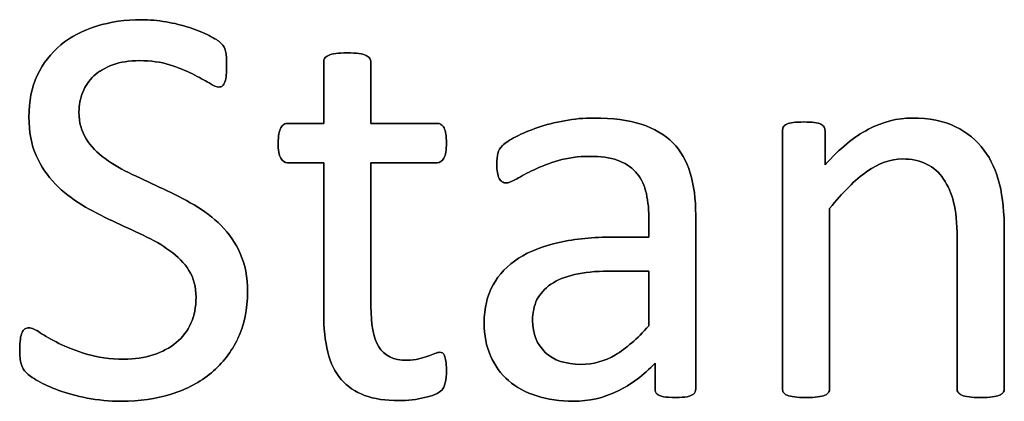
# Model space of a CAD drawing. Header units: inches. Extents: x 0 to 17820, y -10 to 12600.
# Tile 282 of 338: x 10291 to 10555, y 11497 to 11599. Entities that reach past the tile are written whole.
import ezdxf

# ---------------------------------------------------------------- set-up
doc = ezdxf.new("R2010")
doc.units = ezdxf.units.IN
doc.layers.add('1', color=7, linetype='Continuous', true_color=0xffffff)
doc.layers.add('254', color=7, linetype='Continuous', true_color=0xffffff)

msp = doc.modelspace()

# ---------------------------------------------------------------- linework, layer by layer
at = {"layer": '1', "color": 150, "linetype": 'Continuous', "lineweight": 25}
for points, knots in [([(10349.306, 11513.785), (10351.02, 11517.415), (10351.886, 11521.57), (10351.886, 11530.196), (10351.222, 11533.601), (10348.636, 11539.405), (10346.894, 11541.91), (10342.624, 11546.18), (10340.201, 11548.027), (10334.777, 11551.143), (10332.007, 11552.585), (10329.179, 11553.884), (10326.381, 11555.211), (10323.611, 11556.509), (10320.87, 11557.779), (10318.158, 11559.077), (10315.734, 11560.462), (10311.497, 11563.554), (10309.762, 11565.309), (10307.236, 11569.328), (10306.56, 11571.714), (10306.56, 11576.388), (10306.906, 11578.177), (10308.243, 11581.549), (10309.243, 11583.024), (10310.57, 11584.236), (10311.897, 11585.476), (10313.599, 11586.457), (10317.696, 11587.958), (10320.12, 11588.333), (10325.861, 11588.333), (10328.545, 11587.958), (10333.303, 11586.449), (10335.354, 11585.649), (10338.851, 11583.872), (10340.316, 11583.053), (10342.74, 11581.61), (10343.634, 11581.235), (10344.557, 11581.235), (10344.875, 11581.351), (10345.163, 11581.581), (10345.423, 11581.812), (10345.654, 11582.187), (10345.798, 11582.678), (10345.971, 11583.168), (10346.086, 11583.745), (10346.144, 11584.467), (10346.231, 11585.188), (10346.26, 11586.025), (10346.26, 11587.9), (10346.231, 11588.708), (10346.202, 11589.314), (10346.144, 11589.948), (10346.058, 11590.468), (10345.971, 11590.9), (10345.856, 11591.333), (10345.74, 11591.708), (10345.567, 11591.968), (10345.423, 11592.257), (10345.106, 11592.632), (10344.125, 11593.613), (10343.115, 11594.247), (10340.034, 11595.875), (10338.268, 11596.555), (10336.306, 11597.219), (10334.315, 11597.854), (10332.238, 11598.373), (10327.765, 11599.119), (10325.544, 11599.325), (10319.024, 11599.325), (10315.013, 11598.748), (10307.569, 11596.44), (10304.367, 11594.767), (10299.015, 11590.335), (10296.894, 11587.611), (10293.841, 11581.102), (10293.115, 11577.398), (10293.115, 11569.204), (10293.749, 11565.713), (10295.077, 11562.828), (10296.375, 11559.914), (10298.077, 11557.404), (10302.29, 11553.076), (10304.684, 11551.229), (10309.98, 11548.006), (10312.763, 11546.584), (10318.395, 11543.971), (10321.159, 11542.689), (10323.842, 11541.42), (10326.525, 11540.179), (10328.92, 11538.794), (10331.026, 11537.265), (10333.132, 11535.765), (10334.834, 11534.005), (10337.395, 11529.99), (10338.037, 11527.6), (10338.037, 11522.147), (10337.575, 11519.839), (10335.718, 11515.718), (10334.402, 11513.982), (10330.966, 11511.186), (10328.92, 11510.087), (10324.165, 11508.54), (10321.534, 11508.154), (10314.84, 11508.154), (10311.493, 11508.615), (10305.723, 11510.404), (10303.242, 11511.356), (10301.193, 11512.395), (10299.145, 11513.405), (10297.443, 11514.357), (10296.144, 11515.251), (10294.846, 11516.117), (10293.836, 11516.55), (10292.682, 11516.55), (10292.336, 11516.463), (10292.018, 11516.29), (10291.73, 11516.088), (10291.47, 11515.771), (10291.066, 11514.847), (10290.893, 11514.242), (10290.807, 11513.52), (10290.691, 11512.77), (10290.634, 11511.818), (10290.634, 11509.106), (10290.778, 11507.836), (10291.355, 11505.932), (10291.788, 11505.153), (10292.97, 11503.912), (10294.009, 11503.191), (10295.538, 11502.326), (10297.039, 11501.431), (10298.914, 11500.595), (10303.392, 11498.966), (10305.925, 11498.258), (10311.613, 11497.155), (10314.696, 11496.844), (10322.803, 11496.844), (10327.246, 11497.479), (10335.49, 11500.073), (10339.104, 11501.98), (10345.204, 11507.043), (10347.587, 11510.145), (10349.306, 11513.785)], [0, 0, 0, 0, 0.0277336, 0.0277336, 0.0511873, 0.0511873, 0.0744475, 0.0744475, 0.0977076, 0.0977076, 0.1209677, 0.1209677, 0.1209677, 0.1427042, 0.1427042, 0.1427042, 0.1626695, 0.1626695, 0.1823303, 0.1823303, 0.2017901, 0.2017901, 0.2151688, 0.2151688, 0.228747, 0.228747, 0.228747, 0.2430909, 0.2430909, 0.2574349, 0.2574349, 0.2728247, 0.2728247, 0.2883852, 0.2883852, 0.3037433, 0.3037433, 0.3191015, 0.3191015, 0.3296096, 0.3296096, 0.3296096, 0.3328236, 0.3328236, 0.3328236, 0.3374015, 0.3374015, 0.3374015, 0.3436287, 0.3436287, 0.3500505, 0.3500505, 0.3500505, 0.3540758, 0.3540758, 0.3540758, 0.3569515, 0.3569515, 0.3569515, 0.3607187, 0.3607187, 0.3644859, 0.3644859, 0.3683087, 0.3683087, 0.3683087, 0.3839634, 0.3839634, 0.3994228, 0.3994228, 0.4299349, 0.4299349, 0.4604469, 0.4604469, 0.4907984, 0.4907984, 0.5210474, 0.5210474, 0.5504562, 0.5504562, 0.5504562, 0.5732602, 0.5732602, 0.5960641, 0.5960641, 0.6187587, 0.6187587, 0.6417354, 0.6417354, 0.6417354, 0.662354, 0.662354, 0.662354, 0.6805865, 0.6805865, 0.6991267, 0.6991267, 0.7163427, 0.7163427, 0.7337604, 0.7337604, 0.7515003, 0.7515003, 0.7689845, 0.7689845, 0.7920637, 0.7920637, 0.8151429, 0.8151429, 0.8151429, 0.8295323, 0.8295323, 0.8295323, 0.8378001, 0.8378001, 0.8427608, 0.8427608, 0.8427608, 0.845868, 0.845868, 0.8489752, 0.8489752, 0.8489752, 0.856008, 0.856008, 0.8659259, 0.8659259, 0.8758438, 0.8758438, 0.8862453, 0.8862453, 0.8862453, 0.9015875, 0.9015875, 0.9171701, 0.9171701, 0.9329362, 0.9329362, 0.955362, 0.955362, 0.9777434, 0.9777434, 1, 1, 1, 1]), ([(10405.031, 11501.778), (10405.232, 11502.643), (10405.348, 11503.826), (10405.348, 11506.25), (10405.29, 11507), (10405.204, 11507.634), (10405.088, 11508.24), (10404.973, 11508.731), (10404.857, 11509.077), (10404.713, 11509.452), (10404.54, 11509.683), (10404.309, 11509.827), (10404.078, 11509.943), (10403.819, 11510), (10403.155, 11510), (10402.694, 11509.885), (10402.203, 11509.654), (10401.684, 11509.423), (10401.049, 11509.192), (10400.357, 11508.933), (10399.635, 11508.673), (10398.799, 11508.442), (10396.952, 11507.981), (10395.913, 11507.865), (10391.095, 11507.865), (10388.556, 11509.077), (10385.716, 11513.946), (10385.036, 11517.559), (10385.036, 11535.188), (10385.036, 11548.056), (10385.036, 11560.924), (10390.961, 11560.924), (10396.885, 11560.924), (10403.588, 11560.924), (10404.194, 11561.356), (10405.117, 11562.972), (10405.348, 11564.328), (10405.348, 11567.156), (10405.29, 11567.963), (10405.204, 11568.627), (10405.088, 11569.291), (10404.915, 11569.839), (10404.684, 11570.272), (10404.453, 11570.733), (10404.194, 11571.022), (10403.876, 11571.195), (10403.588, 11571.397), (10403.213, 11571.483), (10396.885, 11571.483), (10390.961, 11571.483), (10385.036, 11571.483), (10385.036, 11576.965), (10385.036, 11582.447), (10385.036, 11588.304), (10384.921, 11588.621), (10384.517, 11589.256), (10384.2, 11589.516), (10383.276, 11589.977), (10382.613, 11590.15), (10381.805, 11590.237), (10380.997, 11590.352), (10379.93, 11590.41), (10377.419, 11590.41), (10376.381, 11590.352), (10375.573, 11590.237), (10374.765, 11590.15), (10374.101, 11589.977), (10373.121, 11589.516), (10372.803, 11589.256), (10372.601, 11588.939), (10372.428, 11588.621), (10372.342, 11588.304), (10372.342, 11582.447), (10372.342, 11576.965), (10372.342, 11571.483), (10369.139, 11571.483), (10365.936, 11571.483), (10362.301, 11571.483), (10361.955, 11571.397), (10361.609, 11571.195), (10361.262, 11571.022), (10361.003, 11570.733), (10360.801, 11570.272), (10360.599, 11569.839), (10360.426, 11569.291), (10360.31, 11568.627), (10360.166, 11567.963), (10360.108, 11567.156), (10360.108, 11564.328), (10360.339, 11562.972), (10361.262, 11561.356), (10361.868, 11560.924), (10365.879, 11560.924), (10369.11, 11560.924), (10372.342, 11560.924), (10372.342, 11547.44), (10372.342, 11533.957), (10372.342, 11516.463), (10372.717, 11513.001), (10373.467, 11510.058), (10374.188, 11507.086), (10375.4, 11504.663), (10378.675, 11500.813), (10380.766, 11499.383), (10385.902, 11497.479), (10388.989, 11497.017), (10393.749, 11497.017), (10394.932, 11497.075), (10396.115, 11497.248), (10397.298, 11497.392), (10398.423, 11497.594), (10400.501, 11498.056), (10401.453, 11498.344), (10402.261, 11498.69), (10403.097, 11499.066), (10403.703, 11499.441), (10404.107, 11499.845), (10404.54, 11500.248), (10404.829, 11500.912), (10405.031, 11501.778)], [0, 0, 0, 0, 0.0169336, 0.0169336, 0.0273543, 0.0273543, 0.0273543, 0.0342551, 0.0342551, 0.0342551, 0.0386532, 0.0386532, 0.0386532, 0.0421312, 0.0421312, 0.0486524, 0.0486524, 0.0486524, 0.0578371, 0.0578371, 0.0578371, 0.0698121, 0.0698121, 0.0817871, 0.0817871, 0.1185882, 0.1185882, 0.1557168, 0.1557168, 0.2560764, 0.2560764, 0.2560764, 0.3153147, 0.3153147, 0.3231042, 0.3231042, 0.3308936, 0.3308936, 0.3350317, 0.3350317, 0.3350317, 0.3406368, 0.3406368, 0.3406368, 0.3446716, 0.3446716, 0.3446716, 0.3483066, 0.3483066, 0.4016209, 0.4016209, 0.4016209, 0.454298, 0.454298, 0.4579023, 0.4579023, 0.4615065, 0.4615065, 0.4651107, 0.4651107, 0.4651107, 0.4751388, 0.4751388, 0.484939, 0.484939, 0.484939, 0.4914006, 0.4914006, 0.4978622, 0.4978622, 0.4978622, 0.5012317, 0.5012317, 0.550479, 0.550479, 0.550479, 0.5810003, 0.5810003, 0.5851248, 0.5851248, 0.5851248, 0.5891096, 0.5891096, 0.5891096, 0.5945805, 0.5945805, 0.5945805, 0.6024171, 0.6024171, 0.6171684, 0.6171684, 0.6319196, 0.6319196, 0.69311, 0.69311, 0.69311, 0.82944, 0.82944, 0.8699889, 0.8699889, 0.8699889, 0.8978939, 0.8978939, 0.9255581, 0.9255581, 0.9532222, 0.9532222, 0.9623692, 0.9623692, 0.9623692, 0.9738223, 0.9738223, 0.9852753, 0.9852753, 0.9852753, 0.9926659, 0.9926659, 0.9926659, 1, 1, 1, 1]), ([(10471.73, 11498.784), (10472.14, 11499.094), (10472.342, 11499.556), (10472.342, 11515.732), (10472.342, 11531.302), (10472.342, 11551.172), (10471.851, 11554.922), (10469.889, 11561.385), (10468.331, 11564.097), (10466.196, 11566.29), (10464.032, 11568.454), (10461.205, 11570.127), (10454.223, 11572.378), (10450.01, 11572.926), (10442.365, 11572.926), (10439.71, 11572.695), (10434.489, 11571.709), (10432.065, 11571.108), (10427.679, 11569.608), (10425.717, 11568.8), (10422.335, 11567.023), (10421.13, 11566.232), (10420.437, 11565.54), (10419.745, 11564.876), (10419.312, 11564.184), (10418.966, 11562.684), (10418.879, 11561.674), (10418.879, 11559.625), (10418.908, 11558.933), (10419.134, 11557.634), (10419.283, 11557.115), (10419.745, 11556.307), (10420.033, 11555.99), (10420.322, 11555.788), (10420.639, 11555.586), (10420.986, 11555.471), (10422.024, 11555.471), (10422.947, 11555.846), (10425.486, 11557.346), (10427.044, 11558.154), (10430.795, 11559.943), (10432.959, 11560.779), (10437.956, 11562.232), (10440.749, 11562.626), (10446.808, 11562.626), (10449.26, 11562.28), (10453.267, 11560.886), (10454.886, 11559.885), (10457.398, 11557.145), (10458.32, 11555.442), (10458.868, 11553.393), (10459.445, 11551.345), (10459.733, 11548.979), (10459.733, 11544.526), (10459.733, 11542.728), (10459.733, 11540.929), (10456.55, 11540.929), (10453.367, 11540.929), (10444.788, 11540.929), (10439.941, 11540.468), (10431.343, 11538.563), (10427.679, 11537.15), (10421.736, 11533.341), (10419.456, 11530.947), (10416.27, 11525.212), (10415.475, 11521.83), (10415.475, 11514.588), (10416.052, 11511.616), (10418.371, 11506.399), (10419.976, 11504.172), (10424.13, 11500.595), (10426.64, 11499.21), (10429.612, 11498.287), (10432.555, 11497.334), (10435.844, 11496.844), (10443.634, 11496.844), (10447.587, 11497.738), (10454.996, 11501.357), (10458.377, 11503.855), (10461.407, 11507.086), (10461.407, 11504.778), (10461.407, 11502.47), (10461.407, 11499.556), (10461.58, 11499.094), (10461.955, 11498.777), (10462.301, 11498.46), (10462.878, 11498.229), (10464.466, 11497.945), (10465.533, 11497.854), (10468.273, 11497.854), (10469.312, 11497.94), (10470.755, 11498.229), (10471.303, 11498.46), (10471.73, 11498.784)], [0, 0, 0, 0, 0.0062907, 0.0062907, 0.1679526, 0.1679526, 0.2125868, 0.2125868, 0.257221, 0.257221, 0.257221, 0.2941122, 0.2941122, 0.3310034, 0.3310034, 0.3506219, 0.3506219, 0.3704508, 0.3704508, 0.3902798, 0.3902798, 0.4098458, 0.4098458, 0.4098458, 0.4185611, 0.4185611, 0.4272765, 0.4272765, 0.4326245, 0.4326245, 0.437747, 0.437747, 0.4428695, 0.4428695, 0.4428695, 0.4468565, 0.4468565, 0.4524383, 0.4524383, 0.4580201, 0.4580201, 0.463602, 0.463602, 0.4692612, 0.4692612, 0.474606, 0.474606, 0.48002, 0.48002, 0.4853165, 0.4853165, 0.4853165, 0.5053782, 0.5053782, 0.5189706, 0.5189706, 0.5189706, 0.5457097, 0.5457097, 0.5910288, 0.5910288, 0.6363479, 0.6363479, 0.681667, 0.681667, 0.7273363, 0.7273363, 0.766578, 0.766578, 0.8061842, 0.8061842, 0.8457904, 0.8457904, 0.8457904, 0.877393, 0.877393, 0.9135102, 0.9135102, 0.9492912, 0.9492912, 0.9492912, 0.9709919, 0.9709919, 0.9766884, 0.9766884, 0.9766884, 0.9826091, 0.9826091, 0.988325, 0.988325, 0.9941625, 0.9941625, 1, 1, 1, 1]), ([(10554.98, 11499.205), (10555.175, 11499.469), (10555.29, 11499.816), (10555.29, 11514.328), (10555.29, 11528.408), (10555.29, 11547.392), (10554.857, 11551.604), (10553.182, 11558.651), (10551.77, 11561.703), (10547.871, 11566.921), (10545.307, 11569.031), (10539.018, 11572.147), (10535.123, 11572.926), (10526.554, 11572.926), (10522.659, 11571.916), (10514.892, 11567.889), (10511.003, 11564.674), (10507.108, 11560.318), (10507.108, 11563.366), (10507.108, 11566.415), (10507.108, 11569.896), (10507.021, 11570.243), (10506.848, 11570.502), (10506.675, 11570.791), (10506.387, 11571.051), (10505.954, 11571.281), (10505.55, 11571.512), (10504.973, 11571.656), (10503.501, 11571.826), (10502.549, 11571.858), (10500.241, 11571.858), (10499.289, 11571.83), (10497.846, 11571.656), (10497.269, 11571.512), (10496.346, 11571.051), (10496.029, 11570.791), (10495.885, 11570.502), (10495.74, 11570.243), (10495.654, 11569.896), (10495.654, 11546.392), (10495.654, 11523.32), (10495.654, 11499.816), (10495.74, 11499.469), (10495.913, 11499.21), (10496.115, 11498.921), (10496.433, 11498.662), (10497.414, 11498.258), (10498.077, 11498.113), (10498.885, 11497.998), (10499.693, 11497.911), (10500.732, 11497.854), (10503.242, 11497.854), (10504.309, 11497.911), (10505.117, 11497.998), (10505.925, 11498.113), (10506.589, 11498.258), (10507.512, 11498.662), (10507.829, 11498.921), (10508.031, 11499.21), (10508.233, 11499.469), (10508.348, 11499.816), (10508.348, 11516.377), (10508.348, 11532.505), (10508.348, 11548.633), (10511.84, 11552.989), (10515.157, 11556.307), (10521.543, 11560.795), (10524.707, 11561.933), (10530.362, 11561.933), (10532.526, 11561.472), (10536.254, 11559.637), (10537.777, 11558.298), (10540.13, 11554.798), (10541.037, 11552.73), (10542.298, 11547.917), (10542.595, 11544.738), (10542.595, 11527.273), (10542.595, 11513.761), (10542.595, 11499.816), (10542.682, 11499.469), (10542.884, 11499.21), (10543.086, 11498.921), (10543.432, 11498.662), (10544.355, 11498.258), (10544.99, 11498.113), (10545.827, 11497.998), (10546.635, 11497.911), (10547.673, 11497.854), (10550.212, 11497.854), (10551.222, 11497.911), (10552.059, 11497.998), (10552.867, 11498.113), (10553.501, 11498.258), (10554.425, 11498.662), (10554.771, 11498.921), (10554.98, 11499.205)], [0, 0, 0, 0, 0.003308, 0.003308, 0.1109298, 0.1109298, 0.148421, 0.148421, 0.1859825, 0.1859825, 0.2230812, 0.2230812, 0.2601799, 0.2601799, 0.2919457, 0.2919457, 0.3235262, 0.3235262, 0.3235262, 0.3491126, 0.3491126, 0.3527447, 0.3527447, 0.3527447, 0.3561092, 0.3561092, 0.3561092, 0.3611616, 0.3611616, 0.3660223, 0.3660223, 0.3711323, 0.3711323, 0.3762422, 0.3762422, 0.3813522, 0.3813522, 0.3813522, 0.3843323, 0.3843323, 0.5432056, 0.5432056, 0.5461857, 0.5461857, 0.5461857, 0.549519, 0.549519, 0.5528522, 0.5528522, 0.5528522, 0.5609049, 0.5609049, 0.5691449, 0.5691449, 0.5691449, 0.5743354, 0.5743354, 0.579526, 0.579526, 0.579526, 0.5824175, 0.5824175, 0.6901747, 0.6901747, 0.6901747, 0.7261598, 0.7261598, 0.7619281, 0.7619281, 0.7898925, 0.7898925, 0.8175111, 0.8175111, 0.8448187, 0.8448187, 0.8717433, 0.8717433, 0.9637847, 0.9637847, 0.9667327, 0.9667327, 0.9667327, 0.9700902, 0.9700902, 0.9734478, 0.9734478, 0.9734478, 0.9817377, 0.9817377, 0.9896591, 0.9896591, 0.9896591, 0.9948295, 0.9948295, 1, 1, 1, 1]), ([(10448.885, 11531.783), (10452.501, 11531.783), (10456.117, 11531.783), (10459.733, 11531.783), (10459.733, 11526.888), (10459.733, 11521.993), (10459.733, 11517.098), (10456.589, 11513.607), (10453.617, 11511.01), (10447.917, 11507.613), (10444.817, 11506.769), (10437.373, 11506.769), (10434.2, 11507.836), (10429.641, 11512.106), (10428.487, 11514.963), (10428.487, 11520.647), (10428.891, 11522.522), (10429.67, 11524.138), (10430.478, 11525.724), (10431.718, 11527.109), (10435.103, 11529.404), (10437.229, 11530.312), (10439.797, 11530.889), (10442.365, 11531.495), (10445.394, 11531.783), (10448.885, 11531.783)], [0, 0, 0, 0, 0.0969812, 0.0969812, 0.0969812, 0.228267, 0.228267, 0.228267, 0.334882, 0.334882, 0.4410263, 0.4410263, 0.5730145, 0.5730145, 0.7050027, 0.7050027, 0.7827055, 0.7827055, 0.7827055, 0.8432978, 0.8432978, 0.9031884, 0.9031884, 0.9031884, 1, 1, 1, 1])]:
    msp.add_open_spline(points, degree=3, knots=knots, dxfattribs=at)
at = {"layer": '254', "color": 2, "linetype": 'Continuous', "lineweight": 25}
for points, knots in [([(10336.306, 11597.219), (10334.315, 11597.854), (10332.238, 11598.373), (10327.765, 11599.119), (10325.544, 11599.325), (10319.024, 11599.325), (10315.013, 11598.748), (10307.569, 11596.44), (10304.367, 11594.767), (10299.015, 11590.335), (10296.894, 11587.611), (10293.841, 11581.102), (10293.115, 11577.398), (10293.115, 11569.204), (10293.749, 11565.713), (10295.077, 11562.828)], [0, 0, 0, 0, 0.085945, 0.085945, 0.1708182, 0.1708182, 0.338331, 0.338331, 0.5058438, 0.5058438, 0.6724752, 0.6724752, 0.8385441, 0.8385441, 1, 1, 1, 1]), ([(10345.567, 11591.968), (10345.423, 11592.257), (10345.106, 11592.632), (10344.125, 11593.613), (10343.115, 11594.247), (10340.034, 11595.875), (10338.268, 11596.555), (10336.306, 11597.219)], [0, 0, 0, 0, 0.3316991, 0.3316991, 0.6633981, 0.6633981, 1, 1, 1, 1]), ([(10375.573, 11590.237), (10374.765, 11590.15), (10374.101, 11589.977), (10373.121, 11589.516), (10372.803, 11589.256), (10372.601, 11588.939)], [0, 0, 0, 0, 0.5, 0.5, 1, 1, 1, 1]), ([(10381.805, 11590.237), (10380.997, 11590.352), (10379.93, 11590.41), (10377.419, 11590.41), (10376.381, 11590.352), (10375.573, 11590.237)], [0, 0, 0, 0, 0.5057471, 0.5057471, 1, 1, 1, 1]), ([(10385.036, 11571.483), (10385.036, 11576.965), (10385.036, 11582.447), (10385.036, 11588.304), (10384.921, 11588.621), (10384.517, 11589.256), (10384.2, 11589.516), (10383.276, 11589.977), (10382.613, 11590.15), (10381.805, 11590.237)], [0, 0, 0, 0, 0.8296943, 0.8296943, 0.8864629, 0.8864629, 0.9432314, 0.9432314, 1, 1, 1, 1]), ([(10310.57, 11584.236), (10311.897, 11585.476), (10313.599, 11586.457), (10317.696, 11587.958), (10320.12, 11588.333), (10325.861, 11588.333), (10328.545, 11587.958), (10333.303, 11586.449), (10335.354, 11585.649), (10338.851, 11583.872), (10340.316, 11583.053), (10342.74, 11581.61), (10343.634, 11581.235), (10344.557, 11581.235), (10344.875, 11581.351), (10345.163, 11581.581)], [0, 0, 0, 0, 0.1422127, 0.1422127, 0.2844254, 0.2844254, 0.4370078, 0.4370078, 0.5912819, 0.5912819, 0.7435494, 0.7435494, 0.8958169, 0.8958169, 1, 1, 1, 1]), ([(10346.144, 11584.467), (10346.231, 11585.188), (10346.26, 11586.025), (10346.26, 11587.9), (10346.231, 11588.708), (10346.202, 11589.314)], [0, 0, 0, 0, 0.4923077, 0.4923077, 1, 1, 1, 1]), ([(10372.601, 11588.939), (10372.428, 11588.621), (10372.342, 11588.304), (10372.342, 11582.447), (10372.342, 11576.965), (10372.342, 11571.483)], [0, 0, 0, 0, 0.0640394, 0.0640394, 1, 1, 1, 1]), ([(10320.87, 11557.779), (10318.158, 11559.077), (10315.734, 11560.462), (10311.497, 11563.554), (10309.762, 11565.309), (10307.236, 11569.328), (10306.56, 11571.714), (10306.56, 11576.388), (10306.906, 11578.177), (10308.243, 11581.549), (10309.243, 11583.024), (10310.57, 11584.236)], [0, 0, 0, 0, 0.2320386, 0.2320386, 0.4605387, 0.4605387, 0.6867038, 0.6867038, 0.8421923, 0.8421923, 1, 1, 1, 1]), ([(10372.342, 11571.483), (10369.139, 11571.483), (10365.936, 11571.483), (10362.301, 11571.483), (10361.955, 11571.397), (10361.609, 11571.195)], [0, 0, 0, 0, 0.8809524, 0.8809524, 1, 1, 1, 1]), ([(10403.876, 11571.195), (10403.588, 11571.397), (10403.213, 11571.483), (10396.885, 11571.483), (10390.961, 11571.483), (10385.036, 11571.483)], [0, 0, 0, 0, 0.0638298, 0.0638298, 1, 1, 1, 1]), ([(10466.196, 11566.29), (10464.032, 11568.454), (10461.205, 11570.127), (10454.223, 11572.378), (10450.01, 11572.926), (10442.365, 11572.926), (10439.71, 11572.695), (10434.489, 11571.709), (10432.065, 11571.108), (10427.679, 11569.608), (10425.717, 11568.8), (10422.335, 11567.023), (10421.13, 11566.232), (10420.437, 11565.54)], [0, 0, 0, 0, 0.2417117, 0.2417117, 0.4834233, 0.4834233, 0.6119636, 0.6119636, 0.7418832, 0.7418832, 0.8718028, 0.8718028, 1, 1, 1, 1]), ([(10505.954, 11571.281), (10505.55, 11571.512), (10504.973, 11571.656), (10503.501, 11571.826), (10502.549, 11571.858), (10500.241, 11571.858), (10499.289, 11571.83), (10497.846, 11571.656), (10497.269, 11571.512), (10496.346, 11571.051), (10496.029, 11570.791), (10495.885, 11570.502)], [0, 0, 0, 0, 0.2001512, 0.2001512, 0.3927074, 0.3927074, 0.5951383, 0.5951383, 0.7975691, 0.7975691, 1, 1, 1, 1]), ([(10554.973, 11499.21), (10555.175, 11499.469), (10555.29, 11499.816), (10555.29, 11514.328), (10555.29, 11528.408), (10555.29, 11547.392), (10554.857, 11551.604), (10553.182, 11558.651), (10551.77, 11561.703), (10547.871, 11566.921), (10545.307, 11569.031), (10539.018, 11572.147), (10535.123, 11572.926), (10526.554, 11572.926), (10522.659, 11571.916), (10514.892, 11567.889), (10511.003, 11564.674), (10507.108, 11560.318)], [0, 0, 0, 0, 0.010225, 0.010225, 0.3428774, 0.3428774, 0.4587604, 0.4587604, 0.5748606, 0.5748606, 0.6895305, 0.6895305, 0.8042005, 0.8042005, 0.9023866, 0.9023866, 1, 1, 1, 1]), ([(10360.31, 11568.627), (10360.166, 11567.963), (10360.108, 11567.156), (10360.108, 11564.328), (10360.339, 11562.972), (10361.262, 11561.356), (10361.868, 11560.924), (10365.879, 11560.924), (10369.11, 11560.924), (10372.342, 11560.924)], [0, 0, 0, 0, 0.0795356, 0.0795356, 0.2292497, 0.2292497, 0.3789638, 0.3789638, 1, 1, 1, 1]), ([(10385.036, 11560.924), (10390.961, 11560.924), (10396.885, 11560.924), (10403.588, 11560.924), (10404.194, 11561.356), (10405.117, 11562.972), (10405.348, 11564.328), (10405.348, 11567.156), (10405.29, 11567.963), (10405.204, 11568.627)], [0, 0, 0, 0, 0.7502759, 0.7502759, 0.8489324, 0.8489324, 0.9475888, 0.9475888, 1, 1, 1, 1]), ([(10495.885, 11570.502), (10495.74, 11570.243), (10495.654, 11569.896), (10495.654, 11546.392), (10495.654, 11523.32), (10495.654, 11499.816), (10495.74, 11499.469), (10495.913, 11499.21)], [0, 0, 0, 0, 0.0180796, 0.0180796, 0.9819204, 0.9819204, 1, 1, 1, 1]), ([(10507.108, 11560.318), (10507.108, 11563.366), (10507.108, 11566.415), (10507.108, 11569.896), (10507.021, 11570.243), (10506.848, 11570.502)], [0, 0, 0, 0, 0.8756906, 0.8756906, 1, 1, 1, 1]), ([(10420.437, 11565.54), (10419.745, 11564.876), (10419.312, 11564.184), (10418.966, 11562.684), (10418.879, 11561.674), (10418.879, 11559.625), (10418.908, 11558.933), (10419.134, 11557.634), (10419.283, 11557.115), (10419.745, 11556.307), (10420.033, 11555.99), (10420.322, 11555.788)], [0, 0, 0, 0, 0.2639114, 0.2639114, 0.5278228, 0.5278228, 0.6897684, 0.6897684, 0.8448842, 0.8448842, 1, 1, 1, 1]), ([(10471.736, 11498.777), (10472.14, 11499.094), (10472.342, 11499.556), (10472.342, 11515.732), (10472.342, 11531.302), (10472.342, 11551.172), (10471.851, 11554.922), (10469.889, 11561.385), (10468.331, 11564.097), (10466.196, 11566.29)], [0, 0, 0, 0, 0.0244565, 0.0244565, 0.6529503, 0.6529503, 0.8264752, 0.8264752, 1, 1, 1, 1]), ([(10295.077, 11562.828), (10296.375, 11559.914), (10298.077, 11557.404), (10302.29, 11553.076), (10304.684, 11551.229), (10309.98, 11548.006), (10312.763, 11546.584), (10318.395, 11543.971), (10321.159, 11542.689), (10323.842, 11541.42)], [0, 0, 0, 0, 0.2498265, 0.2498265, 0.499653, 0.499653, 0.7482814, 0.7482814, 1, 1, 1, 1]), ([(10372.342, 11560.924), (10372.342, 11547.44), (10372.342, 11533.957), (10372.342, 11516.463), (10372.717, 11513.001), (10373.467, 11510.058)], [0, 0, 0, 0, 0.7707532, 0.7707532, 1, 1, 1, 1]), ([(10400.357, 11508.933), (10399.635, 11508.673), (10398.799, 11508.442), (10396.952, 11507.981), (10395.913, 11507.865), (10391.095, 11507.865), (10388.556, 11509.077), (10385.716, 11513.946), (10385.036, 11517.559), (10385.036, 11535.188), (10385.036, 11548.056), (10385.036, 11560.924)], [0, 0, 0, 0, 0.0604067, 0.0604067, 0.1208135, 0.1208135, 0.3064536, 0.3064536, 0.4937452, 0.4937452, 1, 1, 1, 1]), ([(10420.322, 11555.788), (10420.639, 11555.586), (10420.986, 11555.471), (10422.024, 11555.471), (10422.947, 11555.846), (10425.486, 11557.346), (10427.044, 11558.154), (10430.795, 11559.943), (10432.959, 11560.779), (10437.956, 11562.232), (10440.749, 11562.626), (10446.808, 11562.626), (10449.26, 11562.28), (10453.267, 11560.886), (10454.886, 11559.885), (10457.398, 11557.145), (10458.32, 11555.442), (10458.868, 11553.393)], [0, 0, 0, 0, 0.0939292, 0.0939292, 0.2254301, 0.2254301, 0.3569311, 0.3569311, 0.488432, 0.488432, 0.6217564, 0.6217564, 0.747674, 0.747674, 0.8752207, 0.8752207, 1, 1, 1, 1]), ([(10508.348, 11548.633), (10511.84, 11552.989), (10515.157, 11556.307), (10521.543, 11560.795), (10524.707, 11561.933), (10530.362, 11561.933), (10532.526, 11561.472), (10536.254, 11559.637), (10537.777, 11558.298), (10540.13, 11554.798), (10541.037, 11552.73), (10542.298, 11547.917), (10542.595, 11544.738), (10542.595, 11527.273), (10542.595, 11513.761), (10542.595, 11499.816), (10542.682, 11499.469), (10542.884, 11499.21)], [0, 0, 0, 0, 0.1301177, 0.1301177, 0.2594518, 0.2594518, 0.3605676, 0.3605676, 0.4604332, 0.4604332, 0.5591739, 0.5591739, 0.6565299, 0.6565299, 0.9893406, 0.9893406, 1, 1, 1, 1]), ([(10349.318, 11513.78), (10351.02, 11517.415), (10351.886, 11521.57), (10351.886, 11530.196), (10351.222, 11533.601), (10348.636, 11539.405), (10346.894, 11541.91), (10342.624, 11546.18), (10340.201, 11548.027), (10334.777, 11551.143), (10332.007, 11552.585), (10329.179, 11553.884)], [0, 0, 0, 0, 0.2292645, 0.2292645, 0.4231486, 0.4231486, 0.6154324, 0.6154324, 0.8077162, 0.8077162, 1, 1, 1, 1]), ([(10458.868, 11553.393), (10459.445, 11551.345), (10459.733, 11548.979), (10459.733, 11544.526), (10459.733, 11542.728), (10459.733, 11540.929)], [0, 0, 0, 0, 0.5961123, 0.5961123, 1, 1, 1, 1]), ([(10508.031, 11499.21), (10508.233, 11499.469), (10508.348, 11499.816), (10508.348, 11516.377), (10508.348, 11532.505), (10508.348, 11548.633)], [0, 0, 0, 0, 0.0261324, 0.0261324, 1, 1, 1, 1]), ([(10459.733, 11540.929), (10456.55, 11540.929), (10453.367, 11540.929), (10444.788, 11540.929), (10439.941, 11540.468), (10431.343, 11538.563), (10427.679, 11537.15), (10421.736, 11533.341), (10419.456, 11530.947), (10416.27, 11525.212), (10415.475, 11521.83), (10415.475, 11514.588), (10416.052, 11511.616), (10418.371, 11506.399), (10419.976, 11504.172), (10424.13, 11500.595), (10426.64, 11499.21), (10429.612, 11498.287)], [0, 0, 0, 0, 0.0818159, 0.0818159, 0.2204828, 0.2204828, 0.3591497, 0.3591497, 0.4978166, 0.4978166, 0.6375551, 0.6375551, 0.7576267, 0.7576267, 0.8788133, 0.8788133, 1, 1, 1, 1]), ([(10331.026, 11537.265), (10333.132, 11535.765), (10334.834, 11534.005), (10337.395, 11529.99), (10338.037, 11527.6), (10338.037, 11522.147), (10337.575, 11519.839), (10335.718, 11515.718), (10334.402, 11513.982), (10330.966, 11511.186), (10328.92, 11510.087), (10324.165, 11508.54), (10321.534, 11508.154), (10314.84, 11508.154), (10311.493, 11508.615), (10305.723, 11510.404), (10303.242, 11511.356), (10301.193, 11512.395)], [0, 0, 0, 0, 0.1193312, 0.1193312, 0.2406766, 0.2406766, 0.3533546, 0.3533546, 0.4673531, 0.4673531, 0.5834604, 0.5834604, 0.6978944, 0.6978944, 0.8489472, 0.8489472, 1, 1, 1, 1]), ([(10429.67, 11524.138), (10430.478, 11525.724), (10431.718, 11527.109), (10435.103, 11529.404), (10437.229, 11530.312), (10439.797, 11530.889)], [0, 0, 0, 0, 0.502912, 0.502912, 1, 1, 1, 1]), ([(10459.733, 11517.098), (10456.589, 11513.607), (10453.617, 11511.01), (10447.917, 11507.613), (10444.817, 11506.769), (10437.373, 11506.769), (10434.2, 11507.836), (10429.641, 11512.106), (10428.487, 11514.963), (10428.487, 11520.647), (10428.891, 11522.522), (10429.67, 11524.138)], [0, 0, 0, 0, 0.1922936, 0.1922936, 0.3837384, 0.3837384, 0.6217958, 0.6217958, 0.8598533, 0.8598533, 1, 1, 1, 1]), ([(10292.018, 11516.29), (10291.73, 11516.088), (10291.47, 11515.771), (10291.066, 11514.847), (10290.893, 11514.242), (10290.807, 11513.52)], [0, 0, 0, 0, 0.5, 0.5, 1, 1, 1, 1]), ([(10296.144, 11515.251), (10294.846, 11516.117), (10293.836, 11516.55), (10292.682, 11516.55), (10292.336, 11516.463), (10292.018, 11516.29)], [0, 0, 0, 0, 0.625, 0.625, 1, 1, 1, 1]), ([(10290.807, 11513.52), (10290.691, 11512.77), (10290.634, 11511.818), (10290.634, 11509.106), (10290.778, 11507.836), (10291.355, 11505.932), (10291.788, 11505.153), (10292.97, 11503.912), (10294.009, 11503.191), (10295.538, 11502.326)], [0, 0, 0, 0, 0.1886963, 0.1886963, 0.4548064, 0.4548064, 0.7209165, 0.7209165, 1, 1, 1, 1]), ([(10295.538, 11502.326), (10297.039, 11501.431), (10298.914, 11500.595), (10303.392, 11498.966), (10305.925, 11498.258), (10311.613, 11497.155), (10314.696, 11496.844), (10322.803, 11496.844), (10327.246, 11497.479), (10335.49, 11500.073), (10339.104, 11501.98), (10345.204, 11507.043), (10347.587, 11510.145), (10349.318, 11513.78)], [0, 0, 0, 0, 0.1348711, 0.1348711, 0.2718553, 0.2718553, 0.4104521, 0.4104521, 0.6075941, 0.6075941, 0.8043454, 0.8043454, 1, 1, 1, 1]), ([(10373.467, 11510.058), (10374.188, 11507.086), (10375.4, 11504.663), (10378.675, 11500.813), (10380.766, 11499.383), (10385.902, 11497.479), (10388.989, 11497.017), (10393.749, 11497.017), (10394.932, 11497.075), (10396.115, 11497.248)], [0, 0, 0, 0, 0.3020665, 0.3020665, 0.6015259, 0.6015259, 0.9009852, 0.9009852, 1, 1, 1, 1]), ([(10404.309, 11509.827), (10404.078, 11509.943), (10403.819, 11510), (10403.155, 11510), (10402.694, 11509.885), (10402.203, 11509.654)], [0, 0, 0, 0, 0.3478261, 0.3478261, 1, 1, 1, 1]), ([(10405.031, 11501.778), (10405.232, 11502.643), (10405.348, 11503.826), (10405.348, 11506.25), (10405.29, 11507), (10405.204, 11507.634)], [0, 0, 0, 0, 0.6190476, 0.6190476, 1, 1, 1, 1]), ([(10429.612, 11498.287), (10432.555, 11497.334), (10435.844, 11496.844), (10443.634, 11496.844), (10447.587, 11497.738), (10454.996, 11501.357), (10458.377, 11503.855), (10461.407, 11507.086)], [0, 0, 0, 0, 0.3053367, 0.3053367, 0.6542928, 0.6542928, 1, 1, 1, 1]), ([(10461.407, 11507.086), (10461.407, 11504.778), (10461.407, 11502.47), (10461.407, 11499.556), (10461.58, 11499.094), (10461.955, 11498.777)], [0, 0, 0, 0, 0.7920792, 0.7920792, 1, 1, 1, 1]), ([(10396.115, 11497.248), (10397.298, 11497.392), (10398.423, 11497.594), (10400.501, 11498.056), (10401.453, 11498.344), (10402.261, 11498.69)], [0, 0, 0, 0, 0.5, 0.5, 1, 1, 1, 1]), ([(10461.955, 11498.777), (10462.301, 11498.46), (10462.878, 11498.229), (10464.466, 11497.945), (10465.533, 11497.854), (10468.273, 11497.854), (10469.312, 11497.94), (10470.755, 11498.229), (10471.303, 11498.46), (10471.736, 11498.777)], [0, 0, 0, 0, 0.2539806, 0.2539806, 0.4991758, 0.4991758, 0.7495879, 0.7495879, 1, 1, 1, 1]), ([(10495.913, 11499.21), (10496.115, 11498.921), (10496.433, 11498.662), (10497.414, 11498.258), (10498.077, 11498.113), (10498.885, 11497.998)], [0, 0, 0, 0, 0.5, 0.5, 1, 1, 1, 1]), ([(10498.885, 11497.998), (10499.693, 11497.911), (10500.732, 11497.854), (10503.242, 11497.854), (10504.309, 11497.911), (10505.117, 11497.998)], [0, 0, 0, 0, 0.4942529, 0.4942529, 1, 1, 1, 1]), ([(10505.117, 11497.998), (10505.925, 11498.113), (10506.589, 11498.258), (10507.512, 11498.662), (10507.829, 11498.921), (10508.031, 11499.21)], [0, 0, 0, 0, 0.5, 0.5, 1, 1, 1, 1]), ([(10542.884, 11499.21), (10543.086, 11498.921), (10543.432, 11498.662), (10544.355, 11498.258), (10544.99, 11498.113), (10545.827, 11497.998)], [0, 0, 0, 0, 0.5, 0.5, 1, 1, 1, 1]), ([(10545.827, 11497.998), (10546.635, 11497.911), (10547.673, 11497.854), (10550.212, 11497.854), (10551.222, 11497.911), (10552.059, 11497.998)], [0, 0, 0, 0, 0.5113636, 0.5113636, 1, 1, 1, 1]), ([(10552.059, 11497.998), (10552.867, 11498.113), (10553.501, 11498.258), (10554.425, 11498.662), (10554.771, 11498.921), (10554.973, 11499.21)], [0, 0, 0, 0, 0.5, 0.5, 1, 1, 1, 1])]:
    msp.add_open_spline(points, degree=3, knots=knots, dxfattribs=at)
for points in [[(10345.971, 11590.9), (10345.856, 11591.333), (10345.74, 11591.708), (10345.567, 11591.968)], [(10346.202, 11589.314), (10346.144, 11589.948), (10346.058, 11590.468), (10345.971, 11590.9)], [(10345.798, 11582.678), (10345.971, 11583.168), (10346.086, 11583.745), (10346.144, 11584.467)], [(10345.163, 11581.581), (10345.423, 11581.812), (10345.654, 11582.187), (10345.798, 11582.678)], [(10361.609, 11571.195), (10361.262, 11571.022), (10361.003, 11570.733), (10360.801, 11570.272)], [(10404.684, 11570.272), (10404.453, 11570.733), (10404.194, 11571.022), (10403.876, 11571.195)], [(10506.848, 11570.502), (10506.675, 11570.791), (10506.387, 11571.051), (10505.954, 11571.281)], [(10360.801, 11570.272), (10360.599, 11569.839), (10360.426, 11569.291), (10360.31, 11568.627)], [(10405.204, 11568.627), (10405.088, 11569.291), (10404.915, 11569.839), (10404.684, 11570.272)], [(10329.179, 11553.884), (10326.381, 11555.211), (10323.611, 11556.509), (10320.87, 11557.779)], [(10323.842, 11541.42), (10326.525, 11540.179), (10328.92, 11538.794), (10331.026, 11537.265)], [(10439.797, 11530.889), (10442.365, 11531.495), (10445.394, 11531.783), (10448.885, 11531.783)], [(10448.885, 11531.783), (10452.501, 11531.783), (10456.117, 11531.783), (10459.733, 11531.783)], [(10459.733, 11531.783), (10459.733, 11526.888), (10459.733, 11521.993), (10459.733, 11517.098)], [(10301.193, 11512.395), (10299.145, 11513.405), (10297.443, 11514.357), (10296.144, 11515.251)], [(10402.203, 11509.654), (10401.684, 11509.423), (10401.049, 11509.192), (10400.357, 11508.933)], [(10404.857, 11509.077), (10404.713, 11509.452), (10404.54, 11509.683), (10404.309, 11509.827)], [(10405.204, 11507.634), (10405.088, 11508.24), (10404.973, 11508.731), (10404.857, 11509.077)], [(10402.261, 11498.69), (10403.097, 11499.066), (10403.703, 11499.441), (10404.107, 11499.845)], [(10404.107, 11499.845), (10404.54, 11500.248), (10404.829, 11500.912), (10405.031, 11501.778)]]:
    msp.add_open_spline(points, degree=3, dxfattribs=at)

doc.saveas('drawing.dxf')
